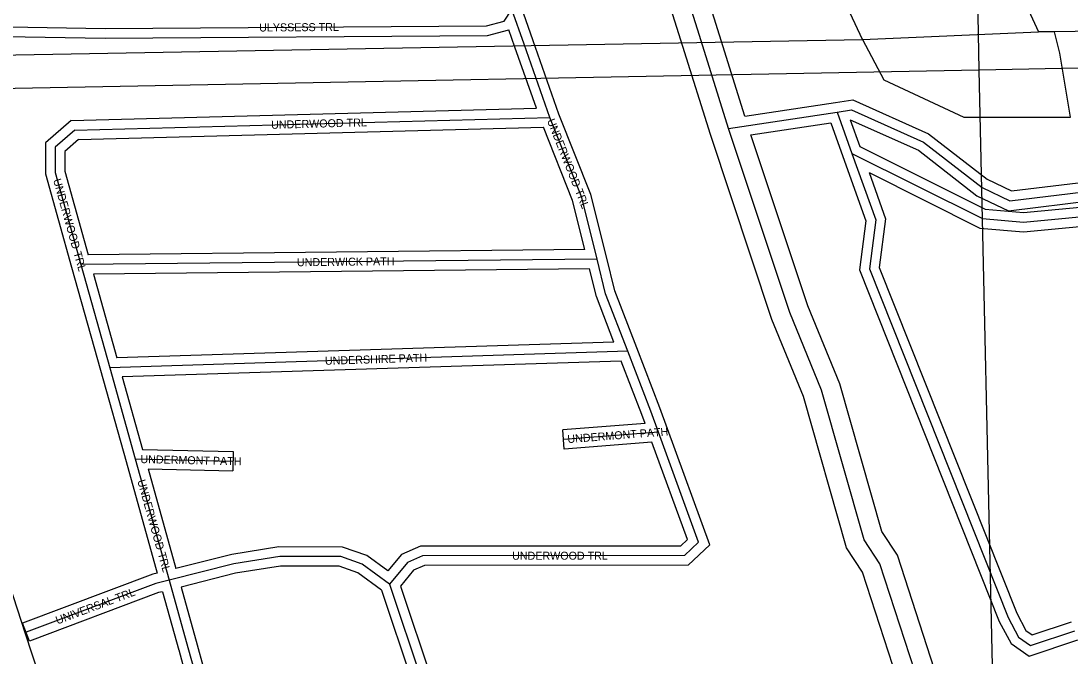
# Model space of a CAD drawing. Extents: x 457167 to 656239, y 1787309 to 1969297.
# Drawn here: x 598146 to 601427, y 1859774 to 1861760 of the extents above; entities that cross this region are included whole.
import ezdxf

# ---------------------------------------------------------------- set-up
doc = ezdxf.new("R2010")
doc.units = 0
for name, color, linetype in [('Level 1', 7, 'Continuous'), ('Level 13', 7, 'Continuous'), ('Level 14', 7, 'Continuous'), ('Level 23', 7, 'Continuous'), ('Level 31', 7, 'Continuous'), ('Level 32', 7, 'Continuous'), ('Level 34', 7, 'Continuous'), ('Level 5', 7, 'Continuous'), ('Level 7', 7, 'Continuous')]:
    doc.layers.add(name, color=color, linetype=linetype)

msp = doc.modelspace()

# ---------------------------------------------------------------- linework, layer by layer
at = {"layer": 'Level 1'}
for p, q in [((601139.481, 1861606.653), (601065.678, 1866040.996)), ((603059.46, 1861644.292), (601139.481, 1861606.653)), ((601139.481, 1861606.653), (595851.931, 1861507.1)), ((601380.825, 1851041.752), (601139.481, 1861606.653))]:
    msp.add_line(p, q, dxfattribs=at)
at = {"layer": 'Level 13'}
msp.add_line((600357.177, 1861424.824), (600271.338, 1861698.403), dxfattribs=at)
for points in [[(600271.338, 1861698.403), (600166.178, 1862033.83), (599875.886, 1862851.347), (599875.975, 1862909.528), (599835.73, 1863024.496)], [(602023.97, 1856410.076), (601692.865, 1857454.906), (601601.513, 1857671.763), (601593.371, 1857763.41), (601211.814, 1858897.771), (601170.168, 1858931.287), (600954.525, 1859681.776), (600830.011, 1860065.592), (600780.154, 1860140.575), (600647.491, 1860607.674), (600547.915, 1860849.637), (600357.177, 1861424.824)]]:
    msp.add_lwpolyline(points, dxfattribs=at)
at = {"layer": 'Level 14'}
for p, q in [((600408.128, 1861462.855), (600328.586, 1861716.366)), ((600300.226, 1861405.938), (600214.089, 1861680.441))]:
    msp.add_line(p, q, dxfattribs=at)
for points in [[(600328.591, 1861716.353), (600223.095, 1862052.85), (599935.903, 1862861.64), (599935.99, 1862919.681), (599892.362, 1863044.319)], [(600214.085, 1861680.454), (600109.261, 1862014.81), (599815.87, 1862841.054), (599815.958, 1862899.374), (599779.099, 1863004.673)], [(601966.774, 1856391.951), (601636.5, 1857434.152), (601542.577, 1857657.113), (601534.235, 1857751.019), (601160.534, 1858862.022), (601117.747, 1858896.456), (600897.139, 1859664.229), (600775.482, 1860039.236), (600724.997, 1860115.161), (600590.705, 1860587.997), (600491.626, 1860828.752), (600300.226, 1861405.938)], [(602081.168, 1856428.201), (601749.23, 1857475.659), (601660.448, 1857686.414), (601652.507, 1857775.801), (601263.093, 1858933.521), (601222.588, 1858966.118), (601011.912, 1859699.324), (600884.54, 1860091.95), (600835.31, 1860165.987), (600704.276, 1860627.351), (600604.203, 1860870.523), (600426.959, 1861405.016)]]:
    msp.add_lwpolyline(points, dxfattribs=at)
at = {"layer": 'Level 23'}
msp.add_line((597618.791, 1861497.059), (598159.737, 1859847.647), dxfattribs=at)
msp.add_lwpolyline([(598159.738, 1859847.646), (598717.449, 1858146.955), (598695.368, 1857945.352), (598623.933, 1857551.781), (598616.575, 1857439.881), (598602.511, 1857329.759)], dxfattribs=at)
at = {"layer": 'Level 31'}
for p, q in [((599717.858, 1861688.331), (599680.149, 1861796.023)), ((599798.669, 1861459.121), (599717.858, 1861688.331)), ((598314.525, 1861419.948), (599798.669, 1861459.121)), ((599898.227, 1861209.156), (599798.669, 1861459.121)), ((600357.177, 1861424.824), (600695.89, 1861475.952)), ((600695.89, 1861475.952), (600740.776, 1861482.794)), ((600695.89, 1861475.952), (600742.484, 1861347.157)), ((600740.776, 1861482.794), (600965.642, 1861382.461)), ((601236.188, 1861198.692), (603091.421, 1861428.818)), ((600965.642, 1861382.461), (601148.755, 1861240.373)), ((601148.755, 1861240.373), (601236.188, 1861198.692)), ((599945.995, 1861017.086), (599898.227, 1861209.156)), ((599945.995, 1861017.086), (598333.286, 1860999.561)), ((598333.286, 1860999.561), (598423.494, 1860677.608)), ((599972.885, 1860908.684), (599945.995, 1861017.086)), ((600041.997, 1860729.309), (599972.885, 1860908.684)), ((600041.997, 1860729.309), (598423.494, 1860677.608)), ((600113.963, 1860541.567), (600041.997, 1860729.309)), ((598423.494, 1860677.608), (598503.258, 1860392.761)), ((600138.054, 1860476.441), (600113.963, 1860541.567)), ((600138.054, 1860476.441), (599841.067, 1860453.617)), ((600263.257, 1860132.985), (600138.054, 1860476.441)), ((598503.258, 1860392.761), (598609.296, 1860014.421)), ((598503.258, 1860392.761), (598808.475, 1860385.744)), ((598609.296, 1860014.421), (598667.853, 1859804.151)), ((599297.717, 1860002.088), (599624.066, 1859028.878)), ((598667.853, 1859804.151), (598692.541, 1859715.024))]:
    msp.add_line(p, q, dxfattribs=at)
for points in [[(597858.409, 1862004.289), (597954.572, 1861831.778), (598045.457, 1861743.272), (598409.225, 1861736.523), (599600.187, 1861745.236), (599655.905, 1861759.697), (599680.149, 1861796.023)], [(598314.525, 1861419.948), (598253.016, 1861366.227), (598252.894, 1861286.956), (598333.286, 1860999.561)], [(600742.484, 1861347.157), (601150.202, 1861143.281), (601278.766, 1861131.819), (601845.367, 1861185.895), (603056.953, 1861361.958)], [(600742.484, 1861347.157), (600816.968, 1861139.413), (600797.008, 1860986.718), (601230.16, 1859898.092), (601262.534, 1859836.591), (601300.688, 1859809.989), (601438.253, 1859855.967)], [(600263.257, 1860132.985), (600218.952, 1860090.87), (599400.338, 1860090.294), (599353.519, 1860069.638), (599297.717, 1860002.088)], [(599297.717, 1860002.088), (599212.512, 1860064.036), (599145.074, 1860087.776), (598954.425, 1860088.432), (598810.846, 1860065.381), (598609.296, 1860014.421)], [(598609.296, 1860014.421), (598567.266, 1860003.941), (598161.859, 1859852.21)]]:
    msp.add_lwpolyline(points, dxfattribs=at)
at = {"layer": 'Level 32'}
for p, q in [((599746.173, 1861698.246), (599708.463, 1861805.937)), ((599689.543, 1861678.416), (599670.598, 1861732.517)), ((599826.762, 1861469.662), (599746.151, 1861698.306)), ((599756.668, 1861488.023), (599689.565, 1861678.356)), ((600408.129, 1861462.855), (600691.411, 1861505.616)), ((600691.369, 1861505.61), (600744.96, 1861513.779)), ((600744.96, 1861513.779), (600981.173, 1861408.382)), ((598302.93, 1861449.652), (599756.668, 1861488.023)), ((599926.849, 1861218.368), (599826.761, 1861469.662)), ((598326.12, 1861390.243), (599778.54, 1861428.578)), ((599869.604, 1861199.942), (599778.54, 1861428.578)), ((600426.959, 1861405.016), (600676.045, 1861442.616)), ((600676.045, 1861442.616), (600714.273, 1861336.951)), ((600736.53, 1861451.8), (600736.593, 1861451.81)), ((600736.53, 1861451.799), (600766.617, 1861368.63)), ((600736.593, 1861451.81), (600950.111, 1861356.54)), ((601241.19, 1861229.543), (603035.264, 1861452.081)), ((600981.173, 1861408.382), (601164.588, 1861266.061)), ((601231.186, 1861167.841), (603038.714, 1861392.049)), ((600950.111, 1861356.54), (601132.921, 1861214.686)), ((601164.588, 1861266.061), (601241.19, 1861229.543)), ((599907.723, 1861046.671), (599869.604, 1861199.942)), ((599975.109, 1861024.326), (599926.849, 1861218.368)), ((601132.921, 1861214.686), (601231.186, 1861167.841)), ((599907.722, 1861046.671), (598355.975, 1861029.809)), ((600001.551, 1860917.723), (599975.114, 1861024.308)), ((598304.398, 1860991.467), (598394.605, 1860669.514)), ((599922.59, 1860986.829), (598372.728, 1860969.987)), ((598372.728, 1860969.987), (598446.038, 1860708.343)), ((599944.215, 1860899.644), (599922.59, 1860986.829)), ((599998.813, 1860757.944), (599944.216, 1860899.644)), ((600069.991, 1860740.096), (600001.55, 1860917.723)), ((599998.812, 1860757.944), (598446.037, 1860708.343)), ((600142.1, 1860551.976), (600070.01, 1860740.047)), ((600021.623, 1860698.642), (598462.702, 1860648.845)), ((600085.825, 1860531.159), (600021.622, 1860698.641)), ((598394.605, 1860669.518), (598474.369, 1860384.671)), ((598462.702, 1860648.845), (598526.155, 1860422.243)), ((600166.19, 1860486.848), (600142.1, 1860551.976)), ((600096.127, 1860503.306), (600085.825, 1860531.159)), ((600096.127, 1860503.306), (599838.768, 1860483.529)), ((599843.366, 1860423.704), (599838.768, 1860483.529)), ((600298.175, 1860124.786), (600166.239, 1860486.715)), ((600117.661, 1860444.783), (599843.366, 1860423.704)), ((600228.336, 1860141.181), (600117.661, 1860444.783)), ((598526.155, 1860422.243), (598809.164, 1860415.736)), ((598809.164, 1860415.736), (598807.785, 1860355.751)), ((598474.37, 1860384.665), (598572.075, 1860036.058)), ((598543.081, 1860361.836), (598630.291, 1860050.673)), ((598543.081, 1860361.836), (598807.785, 1860355.751)), ((598646.44, 1859992.867), (598696.753, 1859812.199)), ((599272.32, 1859983.46), (599595.622, 1859019.34)), ((599331.458, 1859995.828), (599643.21, 1859066.146)), ((598588.227, 1859978.248), (598638.951, 1859796.103)), ((598172.375, 1859824.113), (598151.343, 1859880.307)), ((598638.94, 1859796.143), (598663.49, 1859707.512)), ((598696.764, 1859812.159), (598714.687, 1859747.451))]:
    msp.add_line(p, q, dxfattribs=at)
for points in [[(597832.205, 1861989.682), (597930.502, 1861813.342), (598033.032, 1861713.498), (598409.057, 1861706.521), (599604.125, 1861715.265), (599670.598, 1861732.517)], [(598302.93, 1861449.652), (598223.036, 1861379.876), (598222.886, 1861282.861), (598304.395, 1860991.48)], [(598326.12, 1861390.243), (598282.996, 1861352.579), (598282.9, 1861291.05), (598355.976, 1861029.81)], [(600766.617, 1861368.63), (601158.532, 1861172.659), (601278.673, 1861161.946), (601841.782, 1861215.69), (603037.361, 1861389.426)], [(600714.273, 1861336.951), (600786.281, 1861136.113), (600766.25, 1860982.874), (601202.872, 1859885.524), (601239.387, 1859816.156), (601295.899, 1859776.757), (601448.273, 1859827.684)], [(600795.969, 1861286.87), (601141.872, 1861113.905), (601278.86, 1861101.691), (601848.951, 1861156.101), (603003.377, 1861323.856)], [(600795.968, 1861286.869), (600847.655, 1861142.714), (600827.765, 1860990.563), (601257.446, 1859910.66), (601285.68, 1859857.025), (601305.478, 1859843.221), (601428.232, 1859884.25)], [(599292.548, 1860042.936), (599226.608, 1860090.88), (599150.25, 1860117.759), (598952.083, 1860118.441), (598804.779, 1860094.791), (598630.291, 1860050.673)], [(600228.336, 1860141.181), (600206.96, 1860120.862), (599394.004, 1860120.29), (599334.913, 1860094.22), (599292.548, 1860042.936)], [(600298.175, 1860124.786), (600230.945, 1860060.878), (599406.671, 1860060.297), (599372.125, 1860045.056), (599331.457, 1859995.828)], [(599272.32, 1859983.461), (599198.416, 1860037.193), (599139.897, 1860057.793), (598956.767, 1860058.423), (598816.913, 1860035.971), (598646.44, 1859992.868)], [(598572.075, 1860036.058), (598558.35, 1860032.637), (598151.343, 1859880.307)], [(598588.226, 1859978.248), (598576.183, 1859975.245), (598172.375, 1859824.113)]]:
    msp.add_lwpolyline(points, dxfattribs=at)
at = {"layer": 'Level 5'}
for p, q in [((600775.373, 1861702.271), (601325.6, 1861726.694)), ((601375.61, 1861726.624), (601325.6, 1861726.694)), ((591121.778, 1861529.101), (600775.373, 1861702.271))]:
    msp.add_line(p, q, dxfattribs=at)
msp.add_lwpolyline([(603559.321, 1861365.849), (603401.039, 1861441.07), (602350.993, 1861742.289), (601375.61, 1861726.624)], dxfattribs=at)
at = {"layer": 'Level 7'}
for points in [[(600775.373, 1861702.271), (600658.92, 1861952.494), (600334.232, 1862352.959), (600326.32, 1862753.135), (600368.1, 1862836.436), (600734.994, 1862919.4), (600851.795, 1863027.642), (600843.693, 1863227.745), (600735.48, 1863394.577), (599885.636, 1863812.299), (599885.735, 1863920.671), (599985.807, 1863953.922), (600244.061, 1863778.561), (600535.706, 1863669.901), (601027.414, 1863544.331), (601269.008, 1863385.68), (601410.491, 1863168.776), (601393.592, 1862968.734), (601101.361, 1862543.876), (601109.344, 1862193.751), (601325.6, 1861726.694)], [(600775.373, 1861702.271), (600841.935, 1861577.16), (601091.889, 1861460.189), (601425.343, 1861459.831), (601392.221, 1861659.933), (601375.61, 1861726.624)]]:
    msp.add_lwpolyline(points, dxfattribs=at)

# ---------------------------------------------------------------- texts
at = {"layer": 'Level 34'}
for s, height, rotation, p in [('ULYSSESS TRL', 25, 0.418883, (598890.47, 1861727.545)), ('UNDERWOOD TRL', 25, 1.511639, (598927.995, 1861423.636)), ('UNDERWOOD TRL', 25, 291.716431, (599789.112, 1861449.336)), ('UNDERWOOD TRL', 24.99916, 285.627733, (598246.31, 1861264.095)), ('UNDERWICK PATH', 25, 0.622303, (599008.446, 1860994.398)), ('UNDERSHIRE PATH', 25, 1.829339, (599096.207, 1860686.591)), ('UNDERMONT PATH', 25, 4.394256, (599854.385, 1860442.105)), ('UNDERMONT PATH', 25, 358.682575, (598519.08, 1860379.895)), ('UNDERWOOD TRL', 25, 285.656242, (598509.435, 1860324.409)), ('UNDERWOOD TRL', 25, 0.040083, (599680.678, 1860077.992)), ('UNIVERSAL TRL', 25, 20.518897, (598260.097, 1859875.631))]:
    msp.add_text(s, height=height, rotation=rotation, dxfattribs=at).set_placement(p)

doc.saveas('drawing.dxf')
